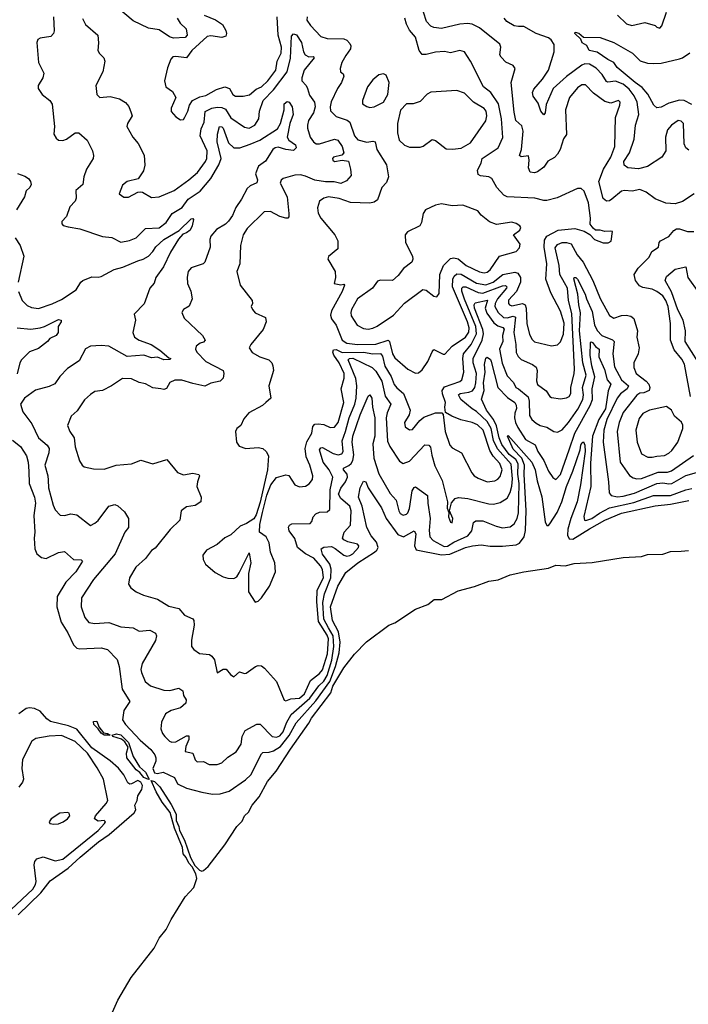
# Model space of a CAD drawing. Extents: x 1493970 to 1595317, y 729910 to 844791.
# Tile 289 of 338: x 1579922 to 1584302, y 779639 to 786096. Entities that reach past the tile are written whole.
import ezdxf

# ---------------------------------------------------------------- set-up
doc = ezdxf.new("R2010")
doc.units = 0

msp = doc.modelspace()

# ---------------------------------------------------------------- linework, layer by layer
at = {"layer": '0CON10XD'}
for points in [[(1580953.1, 786106.9), (1580972.2, 786072.3), (1581012.1, 786035), (1581018.7, 785995), (1581005, 785979.3), (1580930, 785975), (1580903.6, 785983.6), (1580835, 786028.7), (1580765, 786040.2), (1580665, 786089.2), (1580515, 786215.2)], [(1580143.9, 786115), (1580147.6, 786022.4), (1580144.2, 786005), (1580126.2, 785985), (1580055, 785974), (1580041.2, 785965), (1580033, 785947), (1580044.4, 785815), (1580080, 785745), (1580074.2, 785715), (1580042.5, 785665), (1580042.9, 785645), (1580070, 785605), (1580118.8, 785565), (1580135, 785542.5), (1580149.1, 785395), (1580145.8, 785345), (1580159.7, 785319.7), (1580175.6, 785305.6), (1580205, 785304.5), (1580227.4, 785312.6), (1580285, 785353.1), (1580310, 785355), (1580364.3, 785305), (1580399.5, 785235), (1580404.2, 785205.8), (1580402, 785185), (1580358.8, 785115), (1580341.4, 785065), (1580335.7, 785015), (1580288.6, 784975), (1580290.8, 784925), (1580285.6, 784905), (1580251.1, 784868.9), (1580227.5, 784805), (1580198.3, 784771.7), (1580198.3, 784758.3), (1580207, 784747), (1580238.3, 784738.3), (1580315, 784724), (1580464.4, 784674.4), (1580525, 784667.8), (1580585, 784636.7), (1580641.2, 784648.8), (1580685, 784665.6), (1580745, 784726.9), (1580835, 784731.3), (1580880.9, 784765), (1580921.2, 784825), (1580986.1, 784865), (1581025, 784918.7), (1581105, 784970.9), (1581173.9, 785055), (1581227, 785145), (1581242.6, 785185), (1581215.9, 785295), (1581216.7, 785345), (1581230, 785395), (1581245, 785394.4), (1581254.4, 785385), (1581289.4, 785289.4), (1581325, 785256.7), (1581365, 785255.8), (1581430.7, 785280.7)], [(1581130.5, 786125), (1581204.5, 786095), (1581250.8, 786065), (1581271.8, 786025), (1581275.5, 786004.5), (1581271.1, 785988.9), (1581245, 785980), (1581175, 785989.4), (1581150, 785985), (1581049.5, 785895), (1581015, 785846.7), (1580945, 785855.6), (1580925, 785852), (1580912.1, 785837.9), (1580890.4, 785779.6), (1580870.9, 785695), (1580879.4, 785655), (1580922.5, 785625), (1580943.8, 785585), (1580913.3, 785515), (1580913.8, 785493.8), (1580945, 785460), (1580975, 785438.8), (1580995, 785442.5), (1581004.1, 785455.9), (1581024.2, 785495), (1581033.6, 785536.4), (1581053.3, 785566.7), (1581100.8, 785589.2), (1581141.8, 785598.2), (1581211.5, 785638.5), (1581265, 785654.8), (1581296.9, 785645), (1581319.1, 785605), (1581335.3, 785595.3), (1581385, 785593.6), (1581427.3, 785602.7), (1581470.7, 785639.3), (1581505, 785655.7), (1581547.8, 785695), (1581600.5, 785765), (1581608.1, 785825), (1581634.5, 785875.5), (1581637, 785915), (1581615.6, 785995), (1581609.4, 786115)], [(1581804.7, 786115), (1581803, 786093), (1581827, 786057), (1581895, 785985.6), (1581935, 785972.7), (1582045, 785971.1), (1582065, 785961.4), (1582085, 785940.8), (1582090.9, 785925), (1582088.5, 785905), (1582058.3, 785861.7), (1582032, 785815), (1582021.4, 785775), (1582024.4, 785755), (1582040, 785740), (1582044.4, 785725), (1582030.5, 785685), (1582004.5, 785645), (1581963.2, 785556.8), (1581954.7, 785524.7), (1581957.6, 785497.6), (1581995, 785460.6), (1582066.5, 785436.5), (1582084.4, 785425), (1582115.5, 785335), (1582137.1, 785307.1), (1582195, 785293.8), (1582235, 785300.4), (1582251.4, 785295), (1582261.2, 785245), (1582324.8, 785144.8), (1582338.3, 785065), (1582325, 785028.9), (1582294, 784995), (1582265.8, 784915), (1582245, 784899.2), (1582215, 784892.2), (1582088, 784898), (1582015, 784923), (1581945, 784934.8), (1581914.5, 784925.5), (1581886.9, 784905), (1581872.7, 784862.7), (1581876.7, 784826.7), (1581893.5, 784795), (1581986, 784685), (1582006, 784645), (1582005, 784592.5), (1581945, 784542.5), (1581940, 784525), (1581988.8, 784445), (1581991.2, 784405), (1581982.5, 784365), (1582025, 784357.5), (1582045, 784362.5), (1582050, 784355), (1582035, 784314.2), (1581964.3, 784185.7), (1581958, 784158), (1581964.4, 784135), (1581995, 784092.9), (1582033.3, 783993.3), (1582065, 783974.8), (1582135, 783966.2), (1582255, 783968), (1582335, 783994.7), (1582345.3, 783985), (1582364.2, 783905), (1582379.6, 783879.6), (1582463.6, 783803.6), (1582515, 783777.5), (1582535, 783779.5), (1582559.3, 783800.7), (1582595.9, 783854.1), (1582623.1, 783916.9), (1582635, 783933.3), (1582695, 783902.5), (1582707, 783903), (1582754.4, 783955), (1582842.4, 784015), (1582864.2, 784045.8), (1582866, 784075), (1582855, 784114.6), (1582757.3, 784345), (1582758.6, 784395), (1582767.5, 784415), (1582785, 784428.6), (1582815, 784426.1), (1582915, 784368.2), (1582975, 784357), (1583024.2, 784375), (1583087.1, 784425), (1583165, 784441), (1583184.3, 784434.3), (1583202.9, 784405), (1583202.4, 784375), (1583176.6, 784313.4), (1583125, 784255.6), (1583124, 784235), (1583130.6, 784225), (1583145, 784220.6), (1583215, 784235.2), (1583234.1, 784225), (1583240, 784205), (1583245, 784104), (1583261.8, 784031.8), (1583278.8, 783998.8), (1583295, 783982.7), (1583405, 783956.2), (1583445, 783963.3), (1583465, 783983.1), (1583485.4, 784034.6), (1583488.4, 784105), (1583464.7, 784185), (1583402.3, 784305), (1583368.8, 784395), (1583375.2, 784494.8), (1583356.7, 784605), (1583360.1, 784649.9), (1583375, 784675.3), (1583448.6, 784715), (1583557.7, 784727.7), (1583619.5, 784709.5), (1583657.5, 784687.5), (1583687.5, 784655), (1583745, 784632), (1583777.7, 784632.3), (1583795.8, 784644.2), (1583805.9, 784705.9), (1583795, 784710), (1583755, 784706.2), (1583725, 784716), (1583695, 784716.7), (1583678.3, 784728.3), (1583660, 784755), (1583661.5, 784795), (1583648.3, 784895), (1583620.6, 784970.6), (1583599.1, 784989.1), (1583575, 784988.6), (1583441.9, 784928.1), (1583375, 784910), (1583355, 784909.5), (1583295.8, 784925.8), (1583115, 784934), (1583094.4, 784945), (1583048.1, 784995), (1583015.8, 785055), (1582995, 785064.5), (1582941.1, 785071.1), (1582925, 785081.2), (1582920.9, 785109.1), (1582944.6, 785155.4), (1582951.9, 785185), (1583056.5, 785255), (1583086.1, 785323.9), (1583078.7, 785445), (1583059.1, 785545), (1583007.6, 785617.6), (1582960.8, 785655), (1582875, 785823.8), (1582835, 785884.4), (1582805, 785894.5), (1582745, 785877.9), (1582705, 785887.5), (1582645, 785882.7), (1582585, 785867.3), (1582557.9, 785867.9), (1582539.6, 785895), (1582515, 785982), (1582475, 786027.5), (1582455, 786066), (1582444.5, 786105)], [(1583801.5, 784918.5), (1583785, 784907.9), (1583765.4, 784905.4), (1583745, 784924.4), (1583714.8, 785035.2), (1583746.1, 785115), (1583794.7, 785195), (1583820.6, 785265), (1583824.6, 785455), (1583854.4, 785535), (1583855.5, 785555.5), (1583845, 785565.8), (1583795, 785548.8), (1583755, 785559.3), (1583680.4, 785615), (1583629.4, 785669.4), (1583605, 785667.7), (1583575, 785649.6), (1583524.7, 785585), (1583498, 785505), (1583505, 785343.8), (1583485, 785314), (1583462.8, 785245), (1583445, 785214.5), (1583425, 785191.2), (1583380.8, 785169.2), (1583355, 785129.4), (1583315, 785099.2), (1583295, 785092.5), (1583266.1, 785096.1), (1583254.5, 785124.5), (1583259.2, 785175), (1583255, 785203.8), (1583207.6, 785197.6), (1583196.9, 785205), (1583209.5, 785245), (1583220.5, 785365), (1583210.3, 785400.3), (1583171.6, 785435), (1583160.6, 785490.6), (1583142, 785685), (1583166.7, 785776.7), (1583155.5, 785795.5), (1583107.4, 785817.4), (1583075, 785850), (1583068.1, 785865), (1583073.1, 785915), (1583066.9, 785935), (1582935, 786042.4), (1582885, 786065.7), (1582855, 786070.8), (1582805, 786066), (1582685, 786038.2), (1582635, 786044.3), (1582615, 786054.4), (1582587.1, 786085), (1582566.2, 786145)], [(1583837.1, 786125), (1583897.9, 786067.9), (1583931.2, 786058.8), (1584017.7, 786077.7), (1584085, 786057.5), (1584096.4, 786046.4), (1584115, 786041.2), (1584128.8, 786055), (1584159.2, 786145)], [(1580332.8, 786102.8), (1580352.9, 786065), (1580434.2, 785995), (1580438.6, 785945), (1580434.3, 785895), (1580444.5, 785874.5), (1580472.5, 785845), (1580479.4, 785825), (1580466, 785755), (1580420, 785665), (1580426.7, 785605), (1580446.2, 785586.2), (1580515, 785591.2), (1580575, 785576.9), (1580615, 785554), (1580635.7, 785525.7), (1580652.5, 785485), (1580657.5, 785465), (1580628.6, 785415), (1580624.3, 785395), (1580662.5, 785325), (1580697.8, 785285), (1580736.8, 785206.8), (1580740.9, 785140.9), (1580733.3, 785105), (1580698.3, 785051.7), (1580625.4, 785034.6), (1580595, 785010), (1580573.8, 784955), (1580605, 784933.1), (1580635, 784931.4), (1580695, 784964.3), (1580712.2, 784967.8), (1580726.2, 784965), (1580785, 784929.4), (1580835, 784935.4), (1580932.9, 784975), (1581030.5, 785045), (1581085.6, 785094.4), (1581139.1, 785165), (1581147.2, 785185), (1581148.9, 785235), (1581103.9, 785333.9), (1581110.6, 785379.4), (1581129.7, 785425), (1581135.8, 785494.2), (1581180, 785515), (1581215, 785522.3), (1581245, 785520), (1581269.5, 785509.5), (1581305, 785451.8), (1581395, 785390.4), (1581425, 785384.6), (1581462.5, 785405), (1581487.5, 785445), (1581492.7, 785495), (1581516.5, 785565), (1581585, 785636.7), (1581673.5, 785755), (1581695.4, 785844.6), (1581702.8, 785987.2), (1581715, 786002.5), (1581735, 785996.7), (1581767.3, 785947.3), (1581780.6, 785885), (1581791.2, 785865), (1581815, 785852.3), (1581845, 785854.2), (1581850.5, 785845), (1581785.8, 785765), (1581771.1, 785715), (1581769.6, 785695), (1581799.4, 785665), (1581807.8, 785645), (1581820.5, 785600.5), (1581852.1, 785555), (1581857.5, 785525), (1581845.9, 785485), (1581814, 785435), (1581807.9, 785405), (1581806.9, 785385), (1581825.6, 785325), (1581845.6, 785295), (1581865, 785281.2), (1581885, 785282.2), (1581985, 785312.2), (1582005, 785306.4), (1582035, 785263.5), (1582045, 785223.3), (1582033, 785207), (1581978, 785195), (1581970.6, 785185), (1581972.5, 785175), (1581985, 785167.1), (1582035, 785175.8), (1582075, 785168.8), (1582090, 785115), (1582093.1, 785075), (1582061.8, 785038.2), (1582025, 785021.8), (1581982.3, 785032.3), (1581925, 785031.9), (1581855, 785042.8), (1581795, 785070), (1581762.2, 785077.8), (1581725, 785077.1), (1581648.8, 785055), (1581635, 785043.8), (1581628.6, 785025), (1581673.4, 784933.4), (1581684.2, 784824.2), (1581685, 784802.5), (1581677.5, 784795), (1581665, 784794.4), (1581626.2, 784805), (1581565, 784837.5), (1581523.1, 784836.9), (1581412.9, 784727.1), (1581386.5, 784685), (1581368.1, 784615), (1581364.4, 784495.6), (1581344.5, 784445), (1581366, 784355), (1581443.9, 784253.9), (1581446.2, 784235), (1581438.8, 784215), (1581446, 784195), (1581464.5, 784174.5), (1581533, 784143), (1581536.2, 784115), (1581516.9, 784065), (1581436, 783965), (1581426, 783945), (1581445, 783914), (1581494.6, 783884.6), (1581553.8, 783865), (1581572.5, 783845), (1581580.8, 783825), (1581583.8, 783795), (1581554.2, 783694.2), (1581566, 783615), (1581535, 783585.8), (1581513.2, 783566.8), (1581422.3, 783517.7), (1581391.2, 783478.8), (1581370, 783435), (1581344, 783415), (1581336, 783395), (1581342.5, 783325), (1581359.5, 783299.5), (1581404.2, 783284.2), (1581485, 783291.2), (1581513.9, 783283.9), (1581536.7, 783265), (1581551.2, 783235), (1581545.4, 783145), (1581498, 782932), (1581470.9, 782849.1), (1581455, 782823.3), (1581408.3, 782791.7), (1581366.7, 782775), (1581305, 782718), (1581265, 782697.5), (1581215, 782654), (1581145, 782616.2), (1581121.2, 782585), (1581124, 782555), (1581140, 782525), (1581201.3, 782471.3), (1581255, 782442.9), (1581285, 782433.1), (1581325, 782431.2), (1581345, 782443.3), (1581360.3, 782469.7), (1581425, 782600), (1581435.6, 782535), (1581420, 782465), (1581420, 782345), (1581465, 782276.2), (1581485, 782282), (1581505, 782304), (1581559.1, 782380.9), (1581598.1, 782475), (1581594.2, 782535), (1581564.4, 782605), (1581555.9, 782665.9), (1581536.7, 782705), (1581492.5, 782735), (1581495.6, 782785), (1581512.5, 782865), (1581541.3, 782978.7), (1581566.4, 783045), (1581605, 783093.8), (1581665, 783110.8), (1581685, 783106.2), (1581725, 783046.7), (1581755, 783032.9), (1581795, 783037.5), (1581817.2, 783052.8), (1581839.1, 783080.9), (1581841.5, 783105), (1581822.3, 783175), (1581799.1, 783229.1), (1581790.9, 783285), (1581802.5, 783327.5), (1581834.6, 783385), (1581841.1, 783428.9), (1581855, 783443.8), (1581876, 783446), (1581915, 783440.7), (1581955, 783421.8), (1581985, 783423.8), (1582008.1, 783455), (1582044.6, 783584.6), (1582028, 783675), (1582047.2, 783745), (1582047, 783775), (1582015.2, 783845), (1581979.6, 783895), (1581973.8, 783916.2), (1581978.2, 783931.8), (1581995, 783934.2), (1582035, 783913.2), (1582175, 783915.4), (1582235, 783905.5), (1582285.9, 783905.9), (1582299, 783889), (1582314.6, 783824.6), (1582355, 783756.9), (1582375, 783704.5), (1582391.4, 783681.4), (1582435.9, 783645), (1582478.9, 783535), (1582472.9, 783505), (1582441.9, 783455), (1582447.1, 783425), (1582475, 783406.7), (1582495, 783408.1), (1582542.4, 783467.6), (1582570.1, 783489.9), (1582645, 783517.8), (1582687.5, 783517.5), (1582697, 783507), (1582708.2, 783395), (1582739.5, 783305), (1582755, 783287.8), (1582816, 783256), (1582883.5, 783123.5), (1582898.6, 783105), (1582925, 783089.5), (1582985, 783065.5), (1583035, 783071.5), (1583055, 783083.3), (1583068.7, 783101.3), (1583082.5, 783145), (1583067.7, 783185), (1583022.8, 783232.8), (1583000.8, 783270.8), (1582957.5, 783405), (1582920.1, 783440.1), (1582885, 783454.7), (1582811.6, 783471.6), (1582753.8, 783495), (1582710.7, 783520.7), (1582706.2, 783555), (1582710.8, 783585), (1582691.8, 783641.8), (1582690.5, 783665), (1582705, 783687.6), (1582806, 783724), (1582819.2, 783735), (1582832.1, 783785), (1582824.8, 783875), (1582829.8, 783905), (1582879.1, 783965), (1582915.3, 784035), (1582909.9, 784085), (1582835, 784263.1), (1582817.4, 784315), (1582817.3, 784335), (1582826.7, 784343.3), (1582845, 784343.3), (1582925, 784307.1), (1582955, 784302.2), (1583085, 784350.9), (1583105, 784352.9), (1583112.9, 784345), (1583111.4, 784335), (1583052.7, 784265), (1583037.1, 784235), (1583034.3, 784215), (1583055.6, 784175), (1583092.1, 784142.1), (1583115, 784140.1), (1583155, 784152.4), (1583170, 784145), (1583158, 784045), (1583172.9, 783965), (1583174.2, 783914.2), (1583186.8, 783886.8), (1583206.6, 783866.6), (1583282, 783835), (1583305, 783817.5), (1583311.8, 783795), (1583307.3, 783727.3), (1583315, 783703.5), (1583371.4, 783661.4), (1583394.5, 783624.5), (1583405, 783618), (1583465, 783610), (1583505, 783615.5), (1583522.2, 783625), (1583531.5, 783645), (1583532.8, 783685), (1583554.7, 783775), (1583556, 783805), (1583539, 784169), (1583516.6, 784255), (1583509.5, 784335), (1583490.1, 784370.1), (1583460, 784425), (1583456.6, 784485), (1583430.7, 784599.3), (1583445, 784622.7), (1583475, 784634.1), (1583505, 784635.4), (1583535, 784626.3), (1583573.3, 784555), (1583612.1, 784505), (1583676.3, 784386.3), (1583725, 784268.6), (1583785, 784155.8), (1583815, 784138.1), (1583865, 784156.4), (1583895, 784158.8), (1583925, 784151.8), (1583945, 784136.9), (1583968.4, 784055), (1583964.1, 784015), (1583980, 783945), (1583972.7, 783905), (1583945.5, 783845), (1583944.6, 783815), (1583959.6, 783775), (1584026.6, 783726.6), (1584043.1, 783705), (1584049.5, 783685), (1584045, 783663.8), (1584010.4, 783649.6), (1583985, 783646.8), (1583965, 783633.2), (1583875, 783519.6), (1583848.3, 783455), (1583836.3, 783396.3), (1583856.6, 783195), (1583917.3, 783107.3), (1583940.6, 783090.6), (1583965, 783084.1), (1583995, 783087.6), (1584105, 783129.3), (1584165, 783129.3), (1584192.2, 783137.8), (1584335, 783238.5)], [(1583946.2, 785596.2), (1583915, 785640.2), (1583875, 785673.3), (1583825, 785693.5), (1583775, 785686.5), (1583765, 785690.4), (1583737.1, 785737.1), (1583697.3, 785777.3), (1583655, 785804.1), (1583625, 785806.9), (1583605, 785798.6), (1583505, 785724.1), (1583416.9, 785645), (1583370.3, 785539.7), (1583363.5, 785485), (1583355, 785473.1), (1583335.4, 785495), (1583317.5, 785547.5), (1583285.4, 785595), (1583281.7, 785618.3), (1583290.4, 785639.6), (1583347.7, 785705), (1583385, 785765.6), (1583422.7, 785885), (1583423.1, 785933.1), (1583404.6, 785964.6), (1583387, 785977), (1583305.6, 786005.6), (1583225, 786051.1), (1583189.6, 786050.4), (1583161.9, 786055), (1583113.8, 786085), (1583095, 786106)], [(1584325, 785540), (1584275, 785565.4), (1584245, 785568.4), (1584175, 785549.6), (1584125, 785521.8), (1584095, 785518), (1584075.5, 785535.5), (1584037.8, 785607.8), (1584000.5, 785650.5), (1583953.8, 785683.8), (1583835, 785781.5), (1583815.1, 785815.1), (1583775, 785834.5), (1583705, 785883.9), (1583652.5, 785895), (1583636.5, 785926.5), (1583605.6, 785945), (1583598.3, 785968.3), (1583558.1, 786005), (1583560, 786015), (1583585, 786008.5), (1583615, 785982), (1583725, 785978.6), (1583815, 785947.1), (1583936.4, 785876.4), (1583986.6, 785826.6), (1584035, 785811.2), (1584075, 785807.8), (1584125, 785810.3), (1584245, 785838.5), (1584265, 785845.7), (1584311.5, 785878.5)], [(1582215, 785520.4), (1582245, 785524.6), (1582305.4, 785554.6), (1582334.5, 785605.5), (1582342.5, 785685), (1582321.5, 785731.5), (1582305, 785740.6), (1582275, 785734.4), (1582235, 785702.5), (1582201.1, 785655), (1582167.1, 785565), (1582168.6, 785545), (1582195, 785526.7), (1582215, 785520.4)], [(1582756.5, 785246.5), (1582815, 785252.9), (1582875, 785287.5), (1582975, 785432.2), (1582982.5, 785465), (1582978, 785495), (1582964.4, 785514.4), (1582895, 785555.5), (1582835.2, 785615.2), (1582785, 785631.2), (1582615, 785620), (1582591.4, 785608.6), (1582545, 785558.6), (1582500, 785545), (1582455, 785544), (1582416.8, 785503.2), (1582396.7, 785415), (1582396.1, 785355), (1582407.3, 785305), (1582442.7, 785272.7), (1582475, 785260.4), (1582545, 785260), (1582565, 785265.8), (1582625, 785310), (1582645, 785303.3), (1582715, 785250), (1582756.5, 785246.5)], [(1584305, 785240), (1584285, 785256.2), (1584275, 785282.5), (1584271.5, 785415), (1584255, 785430.5), (1584235, 785434.4), (1584190.8, 785405), (1584165, 785373.8), (1584152.1, 785325), (1584154.4, 785235), (1584128.1, 785195), (1584035, 785134.3), (1583975, 785118.5), (1583905.4, 785125.4), (1583881.8, 785141.8), (1583880.4, 785165), (1583916.3, 785223.7), (1583948.1, 785311.9), (1583955.9, 785405), (1583977.4, 785475), (1583966.1, 785555), (1583946.2, 785596.2)], [(1581430.7, 785280.7), (1581495, 785305.6), (1581610.3, 785379.7), (1581630.9, 785415), (1581654.4, 785505), (1581654.8, 785545), (1581675, 785559.1), (1581686.4, 785555), (1581706.2, 785525), (1581713.3, 785475), (1581691, 785415), (1581673.1, 785325), (1581685.8, 785305), (1581728.9, 785275), (1581733.4, 785255), (1581715, 785238.2), (1581665, 785244.5), (1581615, 785260.7), (1581595, 785256.5), (1581580.8, 785245), (1581531.7, 785168.3), (1581487.1, 785135), (1581478.8, 785121.2), (1581466.5, 785085), (1581479.5, 785045), (1581474.6, 785025.4), (1581432.5, 785007.5), (1581411.5, 784988.5), (1581375, 784919.4), (1581336.7, 784865), (1581315, 784812.2), (1581288.9, 784775), (1581270.6, 784755), (1581210.4, 784719.6), (1581174.1, 784675.9), (1581166.5, 784655), (1581170.4, 784605), (1581135.6, 784505), (1581123.8, 784495), (1581045, 784468.9), (1581025.4, 784444.6), (1581018.3, 784408.3), (1581020, 784365), (1581043.3, 784315), (1581052.5, 784265), (1581031.9, 784218.1), (1580993.8, 784195), (1580984, 784175), (1580999.7, 784139.7), (1581118.8, 784025), (1581136, 783995), (1581125, 783981.2), (1581104.3, 783975.7), (1581078.8, 783955), (1581074, 783935), (1581082, 783915), (1581140.6, 783855), (1581253.8, 783795), (1581259.2, 783775), (1581254.3, 783745), (1581235, 783725.6), (1581175, 783712.7), (1581135, 783693.4), (1581055, 783709.3), (1580985, 783733.1), (1580937.7, 783732.3), (1580905, 783715.8), (1580883.6, 783676.4), (1580865, 783671.5), (1580845.3, 783675.3), (1580795, 783681.2), (1580745, 783708.5), (1580705, 783717.7), (1580655, 783741.1), (1580595, 783742), (1580524, 783695), (1580464.6, 783665.4), (1580415, 783657.1), (1580385, 783637.1), (1580346.6, 783603.4), (1580298.4, 783531.6), (1580260, 783495), (1580233.9, 783433.9), (1580250.8, 783395), (1580278.9, 783355), (1580285.8, 783295), (1580314.1, 783204.1), (1580330, 783175), (1580344.3, 783164.3), (1580405, 783150.8), (1580475, 783149.2), (1580554.5, 783175.5), (1580655, 783183.8), (1580715, 783207.7), (1580795, 783183.8), (1580885, 783210.8), (1580956.4, 783126.4), (1580995, 783110.5), (1581055, 783123.1), (1581095, 783113.3), (1581100, 783105), (1581085.5, 783065), (1581082.7, 783035), (1581110.5, 782965), (1581108, 782935), (1581070.5, 782909.5), (1581015, 782900.8), (1580980, 782875), (1580970, 782815), (1580907.2, 782752.8), (1580808.7, 782631.3), (1580784.4, 782615), (1580746.4, 782563.6), (1580682.2, 782505), (1580640.8, 782435), (1580633.8, 782395), (1580650.3, 782370.3), (1580684.4, 782344.4), (1580732.8, 782322.8), (1580825, 782295.5), (1580899.4, 782249.4), (1580965, 782235.6), (1581001.7, 782191.7), (1581055, 782168), (1581062.9, 782155), (1581064.4, 782125), (1581046.4, 782026.4), (1581046.4, 781986.4), (1581062.5, 781965), (1581100.5, 781940.5), (1581165, 781932), (1581181.2, 781921.2), (1581198.6, 781898.6), (1581215, 781813.3), (1581255, 781836), (1581275, 781836.7), (1581301.7, 781801.7), (1581325, 781786.7), (1581361.2, 781818.8), (1581395, 781808.8), (1581405, 781811.2), (1581465.7, 781854.3), (1581485, 781860.8), (1581505, 781859.2), (1581524.5, 781844.5), (1581603.3, 781755), (1581655, 781633.1), (1581665, 781629.4), (1581697.4, 781642.6), (1581755, 781645.8), (1581788, 781675), (1581827.4, 781762.6), (1581885, 781807.5), (1581905, 781831.5), (1581937.7, 781937.7), (1581943.7, 782035), (1581935, 782059), (1581878.4, 782148.4), (1581867.8, 782277.8), (1581871.1, 782355), (1581911.1, 782435), (1581905, 782490), (1581893, 782515), (1581848.1, 782565), (1581793.2, 782593.2), (1581741.2, 782635), (1581723.6, 782693.6), (1581686.7, 782745), (1581682.6, 782767.4), (1581689.3, 782780.7), (1581705, 782790.5), (1581825, 782792.2), (1581835.3, 782804.7), (1581844.4, 782835), (1581862.5, 782855), (1581885, 782867.1), (1581935, 782869.4), (1581952.9, 782885), (1581956.5, 783013.5), (1581972.9, 783095), (1581949.6, 783145), (1581910.2, 783195), (1581886.5, 783275), (1581895, 783288.1), (1581905, 783289.5), (1581975, 783250.6), (1582007.4, 783242.6), (1582031.3, 783248.7), (1582041.7, 783265), (1582033.5, 783335), (1582056.8, 783395), (1582079.3, 783485), (1582118, 783575), (1582127, 783615), (1582130.9, 783695), (1582123.6, 783743.6), (1582074.6, 783865), (1582081.4, 783875), (1582105, 783875.4), (1582231.8, 783815), (1582255, 783790.8), (1582294, 783725), (1582316.9, 783626.9), (1582353.2, 783575), (1582328.7, 783518.7), (1582321.9, 783485), (1582331.6, 783331.6), (1582346, 783296), (1582410.5, 783200.5), (1582435, 783185.8), (1582475, 783201.8), (1582575, 783308.2), (1582601.2, 783305), (1582613.6, 783293.6), (1582621.3, 783241.3), (1582640.6, 783170.6), (1582690.4, 783075), (1582724, 782935), (1582722.7, 782892.7), (1582732.5, 782865), (1582730, 782835), (1582745, 782800), (1582755, 782797.5), (1582759.2, 782825), (1582736.7, 782875), (1582751.4, 782928.6), (1582775, 782957.1), (1582796.6, 782963.4), (1582857.1, 782957.1), (1582995, 782921.8), (1583025, 782919.2), (1583069.2, 782930.8), (1583115, 782957.3), (1583135, 782994.4), (1583145, 783036.2), (1583149.2, 783085), (1583141.6, 783181.6), (1583051, 783281), (1583026.2, 783336.2), (1583009.8, 783415), (1582985, 783460.2), (1582915, 783527.2), (1582886.6, 783545), (1582812.2, 783605), (1582795.4, 783635), (1582807.5, 783645), (1582865, 783652.7), (1582887.4, 783662.6), (1582903, 783685), (1582910.2, 783715), (1582913.5, 783775), (1582893.6, 783845), (1582891.6, 783875), (1582951.5, 783995), (1582960.8, 784035), (1582955.9, 784065), (1582901.1, 784205), (1582898.1, 784225), (1582905, 784238.6), (1582986.2, 784256.2), (1582971, 784205), (1582981.7, 784171.7), (1583027.2, 784107.2), (1583055, 784088.4), (1583086.8, 784076.8), (1583095, 784066.7), (1583083.9, 784025), (1583087.2, 783985), (1583065.5, 783935), (1583083.4, 783843.4), (1583115, 783760.5), (1583157.2, 783717.2), (1583171.2, 783685), (1583190, 783675), (1583253, 783623), (1583259.8, 783595), (1583261, 783501), (1583276.2, 783475), (1583305, 783449.1), (1583331.2, 783435), (1583375, 783423.8), (1583420, 783395), (1583445, 783390), (1583474.6, 783405.4), (1583518.1, 783455), (1583578.3, 783541.7), (1583612, 783605), (1583615.8, 783635), (1583608.6, 783685), (1583632.8, 783765), (1583610.1, 783845), (1583589.3, 784055), (1583596.2, 784173.8), (1583583.9, 784226.1), (1583578.4, 784295), (1583553, 784397), (1583555, 784405.6), (1583565, 784404.4), (1583575, 784393.5), (1583626.3, 784296.3), (1583634.6, 784264.6), (1583672, 784182), (1583687.7, 784095), (1583705, 784058.5), (1583735, 784024.7), (1583805, 783996.4), (1583815.3, 783985), (1583807.9, 783905), (1583818.6, 783818.6), (1583865.3, 783735), (1583910, 783695), (1583902.1, 783675), (1583857.2, 783642.8), (1583835.7, 783615), (1583767.8, 783475), (1583748.9, 783405), (1583743.3, 783325), (1583779.4, 783065), (1583782.6, 782992.6), (1583796, 782975), (1583837.6, 782967.6), (1583875, 782971.2), (1583949.1, 782990.9), (1584095, 783053.6), (1584135, 783059.3), (1584175, 783051.3), (1584195, 783053.5), (1584285, 783107.9), (1584355, 783125.7)], [(1579906.3, 785086.3), (1579955, 785070), (1579978.8, 785055), (1579993.3, 785035), (1579996.2, 785015), (1579987.5, 784995), (1579965, 784973.3), (1579954.2, 784935), (1579901.5, 784848.5)], [(1584340.8, 784955), (1584265, 784903.1), (1584215, 784889.4), (1584155, 784892.9), (1584085, 784920.8), (1584025.5, 784965.5), (1583985, 784981.9), (1583935, 784972.2), (1583885, 784975.6), (1583865, 784971.1), (1583801.5, 784918.5)], [(1582205, 784067.1), (1582235, 784072.9), (1582263.9, 784086.1), (1582371.3, 784158.7), (1582443.6, 784236.4), (1582562.3, 784327.7), (1582585, 784323.3), (1582635, 784283.3), (1582655, 784277.5), (1582668.8, 784301.2), (1582674.6, 784425), (1582697.9, 784485), (1582745, 784530.9), (1582766.1, 784533.9), (1582795, 784528), (1582846.9, 784485), (1582935, 784442.2), (1582965, 784436.8), (1582985, 784441.1), (1583002.9, 784455), (1583064.6, 784545.4), (1583175, 784576.2), (1583195, 784600), (1583200.6, 784625), (1583156, 784685), (1583199.2, 784715), (1583204.2, 784734.2), (1583198.6, 784745), (1583175, 784760.5), (1583145, 784768.5), (1583045, 784753.3), (1583000.5, 784769.5), (1582945.7, 784815), (1582923.2, 784843.2), (1582825, 784880.6), (1582755, 784874.2), (1582685, 784888), (1582645, 784879.1), (1582580.5, 784849.5), (1582564.4, 784825), (1582553.8, 784765), (1582543.8, 784745), (1582462, 784705), (1582447.1, 784685), (1582448.6, 784635), (1582495.6, 784545), (1582497.5, 784525), (1582490, 784505), (1582435.8, 784465), (1582400.9, 784419.1), (1582365, 784386), (1582285, 784388.6), (1582265, 784382), (1582232.5, 784335), (1582134.1, 784265), (1582096.1, 784195), (1582090.9, 784175), (1582094, 784155), (1582132.6, 784092.6), (1582175, 784070), (1582205, 784067.1)], [(1579913.3, 784313.3), (1579937.3, 784255), (1579971.3, 784221.3), (1579998.1, 784208.1), (1580045, 784202.5), (1580135, 784233.7), (1580195, 784262.1), (1580292.2, 784325), (1580322.2, 784375), (1580335, 784385.5), (1580395, 784410.5), (1580435, 784406.5), (1580455, 784411.8), (1580541.4, 784458.6), (1580597.1, 784472.9), (1580696.2, 784515), (1580730.6, 784525), (1580765, 784545.3), (1580794.1, 784575), (1580813.6, 784606.4), (1580865, 784655.3), (1580967.5, 784712.5), (1581045, 784790), (1581055, 784792.5), (1581060, 784785), (1581052.5, 784745), (1581038, 784715), (1581015, 784698.8), (1580989.7, 784690.3), (1580962.4, 784657.6), (1580908.8, 784571.2), (1580864.7, 784475), (1580813.6, 784406.4), (1580802.6, 784367.4), (1580774, 784336), (1580736.6, 784233.4), (1580672.5, 784165), (1580680, 784125), (1580662.2, 784045), (1580674.4, 784015), (1580704, 783994), (1580782.5, 783965), (1580839.7, 783929.7), (1580898.8, 783878.8), (1580912.5, 783875), (1580905, 783867.5), (1580865, 783866.4), (1580825, 783882.6), (1580785, 783877.8), (1580735, 783895.8), (1580625, 783886.4), (1580505, 783955.3), (1580455, 783960), (1580385.4, 783954.6), (1580352.7, 783937.3), (1580310.5, 783859.5), (1580235, 783808.1), (1580184.5, 783755.5), (1580152, 783708), (1580115, 783689.5), (1580025, 783667.5), (1579952.2, 783615), (1579927.8, 783575), (1579942.9, 783525), (1580001.8, 783445), (1580044.2, 783354.2), (1580102.2, 783305), (1580113.8, 783285), (1580112.7, 783255), (1580087.5, 783175), (1580106, 783105), (1580107.3, 783077.3), (1580110.5, 783025), (1580141.3, 782911.3), (1580155, 782880.8), (1580187.8, 782847.8), (1580215, 782845.6), (1580256.6, 782856.6), (1580295, 782850), (1580385, 782780), (1580415, 782794.5), (1580435, 782812.7), (1580505, 782906.7), (1580545, 782915.7), (1580565, 782907.5), (1580608.8, 782868.8), (1580634.4, 782825), (1580635.6, 782765), (1580611.1, 782735), (1580546.1, 782593.9), (1580405.2, 782424.8), (1580326.4, 782305), (1580324.5, 782245), (1580348.5, 782175), (1580373.9, 782143.9), (1580415, 782137.1), (1580505, 782143.2), (1580584.5, 782115.5), (1580665, 782107.3), (1580705, 782085.6), (1580775, 782091.8), (1580812.5, 782072.5), (1580818.6, 782055), (1580812.2, 782025), (1580724.5, 781875), (1580715.6, 781835), (1580718.9, 781815), (1580742.9, 781755), (1580777.6, 781727.6), (1580865, 781698.2), (1580905, 781696.9), (1580965, 781711.9), (1580991.4, 781695), (1580994.4, 781665), (1581011.8, 781635), (1581010, 781615), (1580976.1, 781583.9), (1580913.8, 781565), (1580876, 781545), (1580850.3, 781489.7), (1580847.1, 781445), (1580857.1, 781415), (1580871.9, 781395), (1580902.9, 781365), (1580918, 781358), (1580945, 781359.5), (1581015, 781399.2), (1581029.8, 781399.8), (1581030.8, 781375), (1581009.9, 781330.1), (1581005, 781298), (1581055, 781285.3), (1581071.9, 781241.9), (1581085, 781229.5), (1581125, 781230.9), (1581162.6, 781212.6), (1581215, 781211.4), (1581245, 781222.9), (1581285, 781258.8), (1581338.8, 781295), (1581372.2, 781345), (1581380, 781395), (1581398.5, 781435), (1581475, 781477.1), (1581496.7, 781476.7), (1581575, 781394.5), (1581605, 781390.4), (1581625, 781399.6), (1581647, 781425), (1581668.7, 781485), (1581701.2, 781538.8), (1581822.8, 781647.2), (1581882.2, 781727.8), (1581915, 781759.2), (1581935.2, 781794.8), (1581966.6, 781895), (1581979.1, 781985), (1581976.1, 782055), (1581945, 782108.4), (1581915.3, 782165), (1581906.8, 782275), (1581918.4, 782331.6), (1581959.7, 782435), (1581963.1, 782493.1), (1581954.1, 782525), (1581905, 782591.9), (1581895.7, 782625), (1581913.2, 782636.8), (1581965, 782640.3), (1581989, 782629), (1582045, 782585.3), (1582065, 782577.9), (1582085, 782581.4), (1582105, 782593.7), (1582142.3, 782635), (1582143.8, 782645), (1582135, 782657.7), (1582071.7, 782671.7), (1582045, 782684.5), (1582036.9, 782695), (1582048.2, 782735), (1582089.2, 782780.8), (1582093.9, 782875), (1582085, 782905.4), (1582024.8, 782955), (1582011.1, 782985), (1582025, 783022.9), (1582057.1, 783065), (1582068.9, 783095), (1582067.1, 783115), (1582044.1, 783145), (1582043.8, 783155), (1582078.4, 783171.6), (1582093.8, 783186.2), (1582104.4, 783205.6), (1582111.4, 783241.4), (1582099.8, 783325), (1582105.2, 783364.8), (1582152.2, 783505), (1582205, 783627.5), (1582215, 783636), (1582228.9, 783615), (1582232.5, 783555), (1582248, 783485), (1582249, 783365), (1582234.9, 783315), (1582240.9, 783220.9), (1582275, 783117.7), (1582349, 782989), (1582387.3, 782945), (1582405.5, 782875), (1582415, 782858.6), (1582435, 782847.5), (1582455, 782852.5), (1582465, 782863.1), (1582475, 782891.2), (1582493.2, 783006.8), (1582505, 783028.6), (1582515, 783032.9), (1582592.7, 782975), (1582596.5, 782926.5)], [(1584315.9, 783625), (1584277.4, 783837.4), (1584260.1, 783870.1), (1584210.1, 783930.1), (1584185.9, 783995), (1584185.3, 784104.7), (1584169.3, 784215), (1584155.5, 784255), (1584135, 784284.2), (1584095, 784314.2), (1584065, 784328.2), (1584005, 784340.4), (1583981.2, 784351.2), (1583956.5, 784385), (1583948.1, 784425), (1583973.3, 784466.7), (1584045, 784538), (1584062.9, 784575), (1584105.8, 784605), (1584111.2, 784635), (1584118.8, 784645), (1584173.8, 784675), (1584207.3, 784712.7), (1584225, 784723.8), (1584245, 784723.8), (1584296.6, 784706.6), (1584337.5, 784707.5)], [(1579891.1, 784665), (1579924.3, 784615), (1579948, 784545), (1579911.1, 784375)], [(1584365.2, 783855), (1584281.3, 783985), (1584283.4, 784055), (1584267.3, 784125), (1584233.8, 784193.8), (1584190.8, 784310.8), (1584150, 784385), (1584158.5, 784411.5), (1584215, 784458.9), (1584285, 784474.2), (1584299.1, 784405), (1584371.8, 784305)], [(1579905, 784074.6), (1579995, 784066.5), (1580055.4, 784074.6), (1580085, 784083.3), (1580175, 784130), (1580192.5, 784125), (1580192.5, 784115), (1580173.8, 784085), (1580172.9, 784045), (1580161.4, 784025), (1580120, 784005), (1580103.8, 783985), (1580045, 783939.6), (1579985, 783917.5), (1579932.9, 783865), (1579921.9, 783845), (1579905, 783773.8)], [(1582596.5, 782926.5), (1582610.7, 782825), (1582605.3, 782745.3), (1582609.6, 782705), (1582630.7, 782680.7), (1582702.2, 782642.2), (1582725, 782644.5), (1582765, 782669.7), (1582858.4, 782711.6), (1582882.9, 782745), (1582895, 782798), (1582910.4, 782809.6), (1582955, 782810.4), (1583043.7, 782773.6), (1583085, 782763.9), (1583135, 782770.9), (1583161.1, 782788.9), (1583181.1, 782825), (1583188.7, 782861.3), (1583193.3, 783055), (1583184.2, 783115), (1583186.7, 783183.3), (1583171.9, 783211.9), (1583128.7, 783245), (1583081.2, 783311.2), (1583063.2, 783355), (1583045, 783431.8), (1583024.9, 783475), (1582979.6, 783535), (1582947.3, 783607.3), (1582964.2, 783665), (1582960.9, 783715), (1582971.3, 783785), (1582966.6, 783835), (1582975, 783876.2), (1582985, 783882.5), (1583005, 783867.1), (1583010.4, 783855), (1583055, 783684.7), (1583118, 783618), (1583164.5, 783585), (1583175, 783569.2), (1583176.6, 783546.6), (1583165.2, 783514.8), (1583163, 783485), (1583169, 783455), (1583185, 783421.1), (1583235, 783343.2), (1583297.8, 783307.8), (1583315.8, 783265), (1583355.8, 783205), (1583385, 783134.4), (1583415, 783092.9), (1583435, 783080.6), (1583465, 783113.6), (1583521.3, 783275), (1583559.4, 783385), (1583658.3, 783565), (1583673.5, 783605), (1583672.9, 783675), (1583688.6, 783755), (1583669.3, 783825), (1583658.3, 783895), (1583662, 783978), (1583665, 783984.3), (1583675, 783978.8), (1583693.4, 783953.4), (1583717.2, 783935), (1583715.3, 783885), (1583752.8, 783802.8), (1583770.6, 783735), (1583795.3, 783705), (1583777, 783663), (1583759.7, 783545), (1583715, 783473.2), (1583675.2, 783365.2), (1583662, 783188), (1583663.5, 783035), (1583617.5, 782837.5), (1583621.9, 782815), (1583631.4, 782811.4), (1583669.6, 782825), (1583719.3, 782860.7), (1583785, 782893.9), (1583945, 782929.9), (1584075, 782976.4), (1584185, 782976.8), (1584285, 783012.9), (1584325, 783021.2)], [(1584065, 783226.2), (1584095, 783234.6), (1584145, 783239.1), (1584175, 783252.7), (1584195, 783270.9), (1584233.8, 783326.2), (1584265.5, 783415), (1584266.4, 783436.4), (1584257.7, 783457.7), (1584212.5, 783495), (1584191.4, 783535), (1584158.9, 783558.9), (1584048.8, 783535), (1584005, 783514.5), (1583979.9, 783480.1), (1583958.2, 783405), (1583966.1, 783325), (1583995, 783248.6), (1584036.3, 783226.3), (1584065, 783226.2)], [(1579875, 783339.5), (1579927.8, 783297.8), (1579966.2, 783235), (1579978.1, 783195), (1579981.2, 783135), (1579983.1, 783055), (1580018.9, 782965), (1580025.3, 782925), (1580013.9, 782845), (1580021.2, 782735), (1580016.1, 782695), (1580021.6, 782625), (1580034.1, 782594.1), (1580065, 782568.2), (1580095, 782563.3), (1580175, 782602.9), (1580215, 782607.8), (1580275, 782555.6), (1580325, 782554), (1580334, 782545), (1580288.5, 782475), (1580223, 782407), (1580167.3, 782312.7), (1580164.6, 782245), (1580194.5, 782145), (1580237.3, 782075), (1580275, 781995.8), (1580295, 781974.3), (1580315, 781970), (1580455, 781977.8), (1580496.2, 781965), (1580560.2, 781900.2), (1580573.6, 781853.6), (1580593.2, 781705), (1580644.3, 781625), (1580603.2, 781566.8), (1580594.4, 781505), (1580614.6, 781475), (1580711.9, 781371.9), (1580780.7, 781310.7), (1580807.4, 781275), (1580814, 781255), (1580812.8, 781232.8), (1580793.5, 781185), (1580805, 781156.6), (1580825, 781152.7), (1580861, 781161), (1580936.4, 781126.4), (1580956, 781085), (1581015, 781057.5), (1581115, 781029.4), (1581185, 781018.2), (1581235, 781019.2), (1581295, 781036.1), (1581402, 781112), (1581435.4, 781145), (1581505, 781282.5), (1581515, 781290), (1581555, 781292), (1581585, 781301.2), (1581629.9, 781330.1), (1581687.1, 781402.9), (1581733.1, 781485), (1581860.8, 781629.1), (1581952.8, 781755), (1581991.3, 781855), (1582014.2, 781945), (1582022, 782015), (1582011.3, 782081.3), (1581970.6, 782155), (1581957.9, 782245), (1582005, 782380.6), (1582058.7, 782471.3), (1582136.2, 782535), (1582246.6, 782603.4), (1582262.2, 782617.8), (1582269.1, 782635), (1582259.9, 782669.9), (1582225, 782712.2), (1582196.3, 782766.3), (1582165.8, 782905), (1582141.8, 782965), (1582151.2, 783025), (1582175, 783069.2), (1582190, 783065), (1582205.5, 783025.5), (1582291.5, 782895), (1582323.2, 782825), (1582399.7, 782719.7), (1582435.3, 782704.7), (1582505, 782744), (1582516.9, 782725), (1582508.1, 782645), (1582520.2, 782620.2), (1582686, 782586), (1582739.2, 782590.8)], [(1582739.2, 782590.8), (1582842.9, 782635), (1582887.5, 782645), (1582945, 782651.2), (1583003.6, 782643.6), (1583085, 782643.1), (1583175, 782651.3), (1583195, 782663.5), (1583225.9, 782704.1), (1583234.6, 782745.4), (1583240.6, 782875), (1583226, 783115), (1583228, 783175), (1583210.4, 783220.4), (1583155, 783279.6), (1583117.5, 783365), (1583121.2, 783368.8), (1583277.9, 783195), (1583299.3, 783145), (1583312.6, 783072.6), (1583342.2, 782967.8), (1583365, 782803.8), (1583375, 782779.2), (1583385, 782778.6), (1583395, 782789.4), (1583443.5, 782865), (1583474.4, 782935), (1583503, 783035), (1583545.6, 783135), (1583592.7, 783275), (1583597.8, 783305), (1583605, 783321.2), (1583615, 783326.7), (1583624.3, 783305), (1583625.4, 783265), (1583595.9, 783045.9), (1583574.9, 782935), (1583532.5, 782825), (1583513.5, 782755), (1583509.8, 782715), (1583520.8, 782690.8), (1583545, 782689.7), (1583655, 782757.2), (1583755.4, 782815), (1583865, 782859.3), (1584085, 782908.5), (1584185, 782918.9), (1584305, 782941.9)], [(1580521.8, 779568.2), (1580565, 779666.7), (1580652.1, 779815), (1580802, 780008), (1580835, 780072.2), (1580880.4, 780129.6), (1580913.3, 780195), (1581006.8, 780345), (1581062.4, 780405), (1581082.6, 780465), (1581075.2, 780495.2), (1581051.4, 780541.4), (1581029.4, 780565), (1581012.1, 780602.1), (1580992.8, 780625), (1580987.3, 780667.3), (1580935.4, 780795), (1580907, 780897), (1580855.4, 780965), (1580815, 781032.2), (1580782.1, 781107.9), (1580805, 781100), (1580839.6, 781065), (1580915, 780950.5), (1580946, 780885), (1580947.5, 780845), (1580964.7, 780805), (1580968.3, 780778.3), (1581001.1, 780715), (1581041.8, 780601.8), (1581068.6, 780548.6), (1581099, 780519), (1581115, 780512.6), (1581125, 780516.1), (1581156.6, 780543.4), (1581264.9, 780685.1), (1581344.9, 780805), (1581379.3, 780840.7), (1581394.9, 780875), (1581419.9, 780900.1), (1581444.9, 780945), (1581490.5, 780999.5), (1581545, 781100), (1581601.4, 781168.6), (1581695, 781312.6), (1581817, 781483), (1581833, 781515), (1581959.1, 781680.9), (1581973.7, 781725), (1582046.1, 781845), (1582115, 781935.7), (1582193.4, 782016.6), (1582339.7, 782125), (1582378.7, 782141.3), (1582515, 782230.2), (1582595, 782260), (1582636.3, 782293.7), (1582686.9, 782293.1), (1582795, 782350.3), (1582901.7, 782378.3), (1582994.2, 782415), (1583056.6, 782423.4), (1583136, 782455), (1583225, 782475.2), (1583385, 782499.1), (1583435, 782518.6), (1583496.1, 782513.9), (1583555, 782528.8), (1583672.8, 782537.2), (1583875, 782569), (1583995, 782575.8), (1584035, 782588.7), (1584135, 782590.9), (1584185, 782609.4), (1584255, 782610.2), (1584304, 782616)], [(1579912.6, 780225), (1580059.8, 780370.2), (1580121.9, 780448.1), (1580239.1, 780530.9), (1580317.2, 780605), (1580438.8, 780705), (1580507, 780753), (1580672.1, 780895), (1580682.7, 780915), (1580675.7, 780945), (1580692, 780975), (1580695, 781005.7), (1580722.2, 781047.8), (1580726.2, 781073.8), (1580715.3, 781095.3), (1580695, 781106.1), (1580655.2, 781084.8), (1580642.9, 781082.9), (1580630.5, 781090.5), (1580604.8, 781145), (1580568.6, 781188.6), (1580515.3, 781235), (1580395, 781321.7), (1580295, 781442.4), (1580240.9, 781465), (1580124.5, 781494.5), (1580100.5, 781510.5), (1580055, 781561.8), (1580019.8, 781579.8), (1579985, 781583.5), (1579965, 781578.8), (1579915.4, 781545)], [(1580515, 781403.8), (1580475, 781404.5), (1580455, 781418), (1580436.7, 781446.7), (1580406.7, 781475), (1580405.6, 781494.4), (1580428.1, 781495), (1580439.2, 781459.2), (1580470, 781420), (1580497.5, 781415), (1580515, 781403.8)], [(1579865, 780261), (1580008.1, 780395), (1580026.2, 780425), (1580030.5, 780445), (1580016.6, 780553.4), (1580020.9, 780575), (1580035, 780593.1), (1580075, 780606.4), (1580155, 780579.2), (1580205, 780591.7), (1580435, 780779.8), (1580477.3, 780825), (1580482.9, 780835), (1580476.2, 780845), (1580435, 780840.6), (1580410.8, 780855), (1580418.2, 780875), (1580488.5, 780955), (1580498.5, 780975), (1580471.4, 781115), (1580429.3, 781190.7), (1580365.2, 781285), (1580285, 781363.3), (1580195, 781401.1), (1580115, 781397.4), (1580028.3, 781381.7), (1580000.8, 781365), (1579941.1, 781245), (1579936, 781185), (1579946.2, 781115), (1579940, 781095), (1579915, 781063.3)], [(1580765, 781113.9), (1580735, 781127.4), (1580709.3, 781159.3), (1580685, 781176.9), (1580623.2, 781255), (1580620.4, 781285), (1580633.1, 781325), (1580611.1, 781361.1), (1580588.3, 781378.3), (1580531.2, 781395), (1580526.7, 781405), (1580555, 781412.7), (1580585, 781407.3), (1580635, 781356), (1580664.2, 781264.2), (1580706.1, 781196.1), (1580745, 781162.1), (1580766.5, 781125), (1580770, 781115), (1580765, 781113.9)], [(1580145, 780820), (1580175, 780823.3), (1580205.7, 780835), (1580234, 780855), (1580250, 780875), (1580245, 780892.5), (1580235, 780896.7), (1580185, 780892), (1580128.8, 780855), (1580114, 780835), (1580120, 780825), (1580145, 780820)]]:
    msp.add_lwpolyline(points, dxfattribs=at)

doc.saveas('drawing.dxf')
